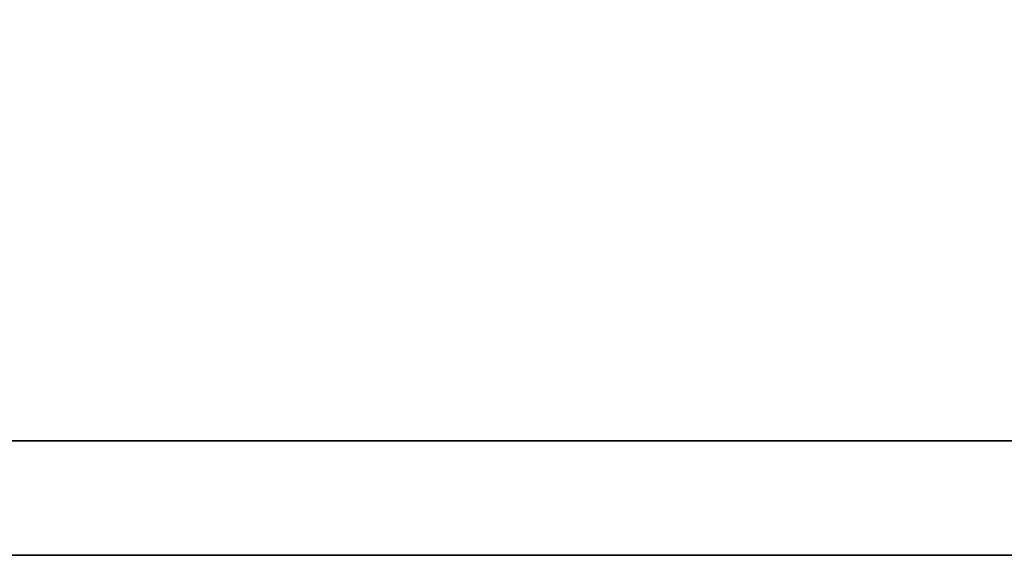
# Model space of a CAD drawing. Header units: millimetres. Extents: x -386 to 3135, y -1989 to 860.
# Tile 315 of 596: x 1734.5 to 1736.46, y -1913.43 to -1912.36. Entities that reach past the tile are written whole.
import ezdxf

# ---------------------------------------------------------------- set-up
doc = ezdxf.new("R2010")
doc.units = ezdxf.units.MM
doc.layers.add('DIM', color=4, linetype='CONTINUOUS')
doc.layers.add('layer 1', color=7, linetype='CONTINUOUS')

# ---------------------------------------------------------------- blocks, each defined once
blk = doc.blocks.new('TBI MOTION logo(完整正式版)')
at = {"layer": 'layer 1', "color": 22, "lineweight": 35}
blk.add_open_spline([(75.90875, -9.47875), (75.90875, -9.47875), (75.90875, -12.28625), (75.90875, -12.28625), (75.90875, -12.28625), (75.90875, -12.28625), (75.90875, -12.47875), (75.90875, -12.47875), (75.90875, -12.47875), (75.90875, -12.47875), (75.71625, -12.47875), (75.71625, -12.47875), (75.71625, -12.47875), (75.71625, -12.47875), (-88.32875, -12.47875), (-88.32875, -12.47875), (-88.32875, -12.47875), (-88.32875, -12.47875), (-88.32875, -13.29375), (-88.32875, -13.29375), (-88.32875, -13.29375), (-88.32875, -13.29375), (82.89125, -13.29375), (82.89125, -13.29375), (82.89125, -13.29375), (82.89125, -13.29375), (75.90875, -9.47875), (75.90875, -9.47875)], degree=3, knots=[0, 0, 0, 0, 0.1428571, 0.1428571, 0.1428571, 0.1428572, 0.2857143, 0.2857143, 0.2857143, 0.2857143, 0.4285714, 0.4285714, 0.4285714, 0.4285714, 0.5714286, 0.5714286, 0.5714286, 0.5714286, 0.7142857, 0.7142857, 0.7142857, 0.7142857, 0.8571429, 0.8571429, 0.8571429, 0.8571429, 1, 1, 1, 1], dxfattribs=at)

msp = doc.modelspace()

# ---------------------------------------------------------------- block references
at = {"layer": 'DIM', "color": 7, "xscale": 0.2802190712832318, "yscale": 0.2802190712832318, "zscale": 0.2802190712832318}
msp.add_blockref('TBI MOTION logo(完整正式版)', (1728.9261, -1909.7027), dxfattribs=at)

doc.saveas('drawing.dxf')
